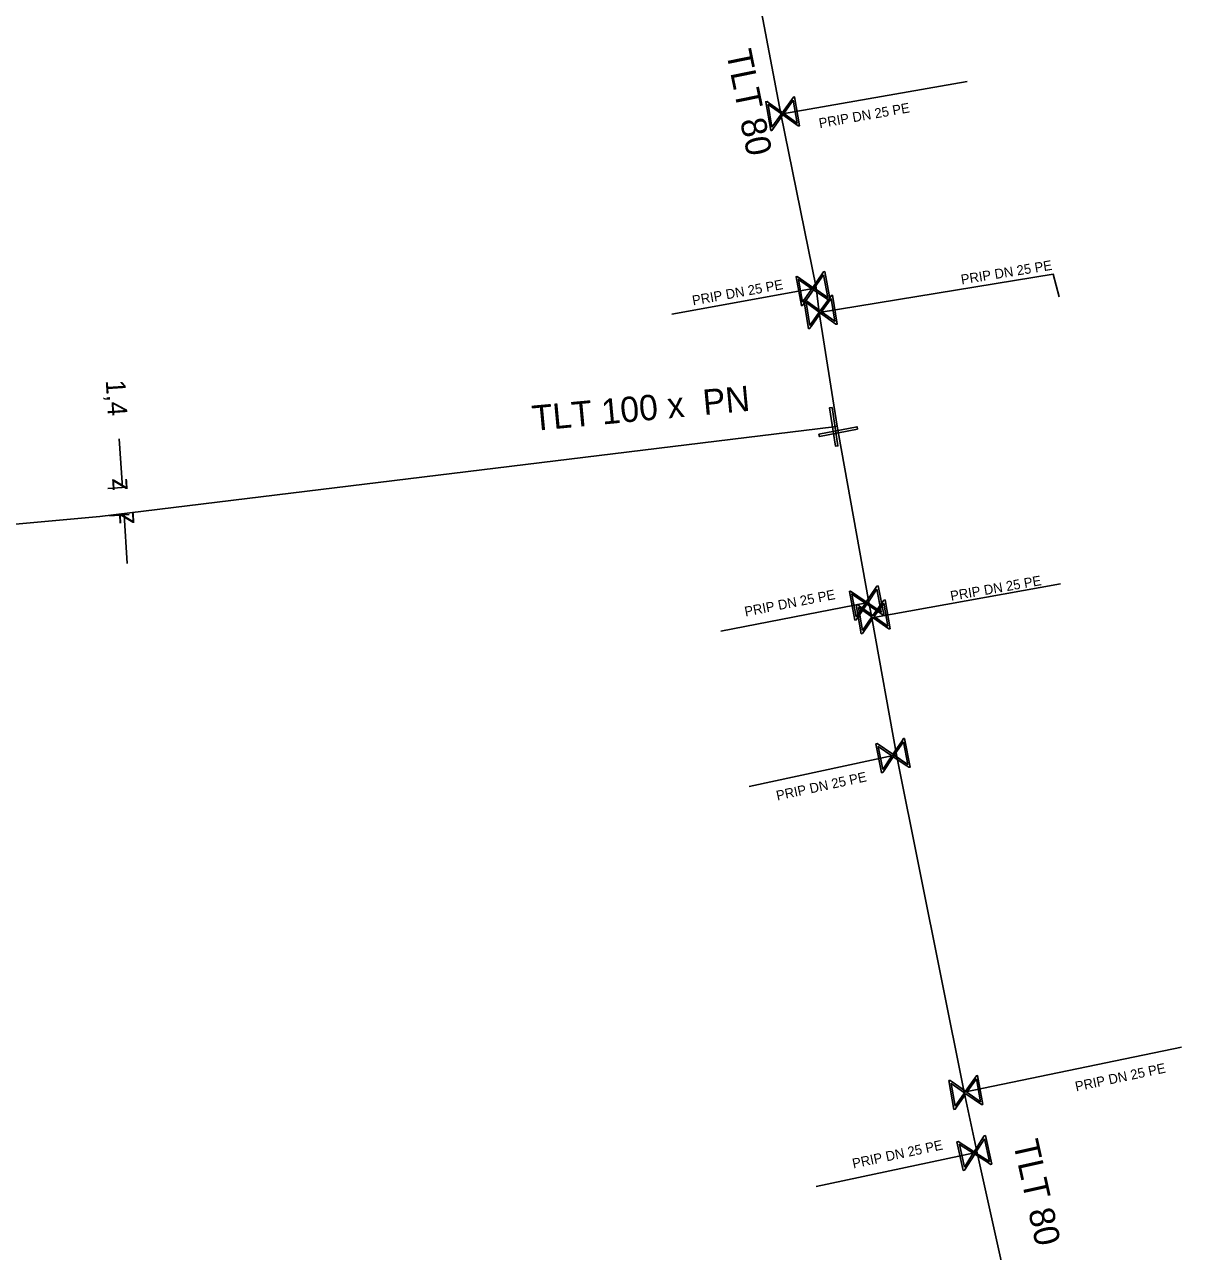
# Model space of a CAD drawing. Extents: x -643544 to -637295, y -1119190 to -1111715.
# Drawn here: x -641394.5 to -641335.2, y -1113864.5 to -1113801.6 of the extents above; entities that cross this region are included whole.
import ezdxf

# ---------------------------------------------------------------- set-up
doc = ezdxf.new("R2010")
doc.units = 0
for name, color, linetype in [('VP Kótování', 7, 'Continuous'), ('VP Popis přípojky', 7, 'Continuous'), ('VP Přípojka', 7, 'Continuous'), ('VP Řad', 7, 'Continuous'), ('VP Řad - popis', 7, 'Continuous'), ('VP Šoupě', 7, 'Continuous')]:
    doc.layers.add(name, color=color, linetype=linetype)

msp = doc.modelspace()

# ---------------------------------------------------------------- linework, layer by layer
at = {"layer": 'VP Kótování'}
for points in [[(-641389.693, -1113822.878), (-641389.532, -1113825.373)], [(-641390.285, -1113825.422), (-641389.282, -1113825.357)], [(-641390.195, -1113826.819), (-641389.192, -1113826.754)], [(-641389.28, -1113829.265), (-641389.442, -1113826.77)]]:
    msp.add_lwpolyline(points, dxfattribs=at)
at = {"layer": 'VP Přípojka'}
for points in [[(-641355.78, -1113806.21), (-641355.68, -1113806.21), (-641346.216, -1113804.553)], [(-641353.812, -1113816.398), (-641341.81, -1113814.438), (-641341.511, -1113815.601)], [(-641353.962, -1113815.126), (-641354.12, -1113815.17), (-641361.368, -1113816.485)], [(-641351.11, -1113832.06), (-641341.431, -1113830.318)], [(-641351.26, -1113831.25), (-641351.38, -1113831.29), (-641358.851, -1113832.743)], [(-641349.82, -1113839.17), (-641350.02, -1113839.11), (-641357.4, -1113840.702)], [(-641346.38, -1113856.38), (-641335.233, -1113854.059)], [(-641345.7, -1113859.48), (-641345.85, -1113859.49), (-641353.963, -1113861.213)]]:
    msp.add_lwpolyline(points, dxfattribs=at)
at = {"layer": 'VP Řad'}
for points in [[(-641359.48, -1113785.21), (-641359.52, -1113785.44), (-641359.4, -1113785.69), (-641358.718, -1113789.734), (-641358.062, -1113793.621), (-641357.23, -1113798.55), (-641355.78, -1113806.21), (-641353.962, -1113815.126), (-641353.812, -1113816.398), (-641352.884, -1113822.233)], [(-641352.884, -1113822.233), (-641353.06, -1113822.26), (-641390.694, -1113826.851), (-641418.472, -1113829.39), (-641419.392, -1113829.486), (-641428.561, -1113830.843), (-641437.586, -1113831.24), (-641446.199, -1113832.27), (-641446.53, -1113832.24)], [(-641352.884, -1113822.233), (-641352.83, -1113822.51), (-641351.26, -1113831.25), (-641351.11, -1113832.06), (-641349.82, -1113839.17), (-641346.38, -1113856.38), (-641345.7, -1113859.48), (-641340.88, -1113881.19), (-641340.82, -1113881.41)]]:
    msp.add_lwpolyline(points, dxfattribs=at)
at = {"layer": 'VP Šoupě'}
for points in [[(-641356.292, -1113807.076), (-641356.546, -1113805.597), (-641356.481, -1113805.586), (-641356.378, -1113805.664), (-641355.692, -1113806.148), (-641355.132, -1113805.355), (-641355.067, -1113805.344), (-641354.814, -1113806.822), (-641354.879, -1113806.834), (-641355.671, -1113806.271), (-641356.155, -1113806.957), (-641356.227, -1113807.065), (-641356.292, -1113807.076)], [(-641356.227, -1113806.905), (-641355.743, -1113806.22), (-641356.427, -1113805.738), (-641356.227, -1113806.905)], [(-641355.134, -1113805.51), (-641355.62, -1113806.199), (-641354.933, -1113806.684), (-641355.134, -1113805.51)], [(-641353.519, -1113814.296), (-641353.246, -1113815.771), (-641353.311, -1113815.783), (-641353.414, -1113815.707), (-641354.107, -1113815.232), (-641354.656, -1113816.032), (-641354.721, -1113816.044), (-641354.994, -1113814.569), (-641354.929, -1113814.557), (-641354.129, -1113815.11), (-641353.654, -1113814.417), (-641353.583, -1113814.308), (-641353.519, -1113814.296)], [(-641354.656, -1113815.877), (-641354.179, -1113815.182), (-641354.873, -1113814.706), (-641354.656, -1113815.877)], [(-641353.582, -1113814.468), (-641354.057, -1113815.159), (-641353.367, -1113815.633), (-641353.582, -1113814.468)], [(-641354.361, -1113817.23), (-641354.599, -1113815.749), (-641354.534, -1113815.738), (-641354.433, -1113815.817), (-641353.751, -1113816.308), (-641353.184, -1113815.521), (-641353.118, -1113815.511), (-641352.88, -1113816.992), (-641352.946, -1113817.002), (-641353.732, -1113816.431), (-641354.223, -1113817.112), (-641354.296, -1113817.219), (-641354.361, -1113817.23)], [(-641354.294, -1113817.059), (-641353.803, -1113816.379), (-641354.482, -1113815.89), (-641354.294, -1113817.059)], [(-641353.187, -1113815.676), (-641353.68, -1113816.36), (-641352.998, -1113816.852), (-641353.187, -1113815.676)], [(-641353.15, -1113821.262), (-641352.846, -1113823.239), (-641352.97, -1113823.258), (-641353.273, -1113821.281), (-641353.15, -1113821.262)], [(-641351.836, -1113822.38), (-641353.799, -1113822.763), (-641353.823, -1113822.64), (-641351.86, -1113822.258), (-641351.836, -1113822.38)], [(-641350.786, -1113830.411), (-641350.501, -1113831.883), (-641350.566, -1113831.896), (-641350.67, -1113831.82), (-641351.367, -1113831.351), (-641351.909, -1113832.156), (-641351.974, -1113832.168), (-641352.259, -1113830.696), (-641352.194, -1113830.683), (-641351.39, -1113831.229), (-641350.921, -1113830.532), (-641350.851, -1113830.423), (-641350.786, -1113830.411)], [(-641351.911, -1113832.001), (-641351.44, -1113831.302), (-641352.137, -1113830.832), (-641351.911, -1113832.001)], [(-641350.848, -1113830.583), (-641351.318, -1113831.278), (-641350.623, -1113831.746), (-641350.848, -1113830.583)], [(-641351.652, -1113832.866), (-641351.906, -1113831.388), (-641351.841, -1113831.377), (-641351.738, -1113831.454), (-641351.052, -1113831.938), (-641350.492, -1113831.145), (-641350.427, -1113831.134), (-641350.174, -1113832.612), (-641350.239, -1113832.624), (-641351.031, -1113832.061), (-641351.515, -1113832.748), (-641351.587, -1113832.855), (-641351.652, -1113832.866)], [(-641351.586, -1113832.695), (-641351.103, -1113832.01), (-641351.787, -1113831.528), (-641351.586, -1113832.695)], [(-641350.494, -1113831.3), (-641350.98, -1113831.989), (-641350.292, -1113832.474), (-641350.494, -1113831.3)], [(-641349.426, -1113838.232), (-641349.141, -1113839.705), (-641349.206, -1113839.717), (-641349.31, -1113839.642), (-641350.007, -1113839.172), (-641350.549, -1113839.977), (-641350.614, -1113839.989), (-641350.899, -1113838.517), (-641350.834, -1113838.504), (-641350.03, -1113839.05), (-641349.561, -1113838.353), (-641349.491, -1113838.244), (-641349.426, -1113838.232)], [(-641349.488, -1113838.404), (-641349.957, -1113839.099), (-641349.263, -1113839.567), (-641349.488, -1113838.404)], [(-641350.551, -1113839.822), (-641350.079, -1113839.123), (-641350.777, -1113838.653), (-641350.551, -1113839.822)], [(-641346.898, -1113857.259), (-641347.159, -1113855.782), (-641347.094, -1113855.771), (-641346.991, -1113855.848), (-641346.302, -1113856.328), (-641345.747, -1113855.533), (-641345.682, -1113855.521), (-641345.421, -1113856.998), (-641345.486, -1113857.01), (-641346.281, -1113856.451), (-641346.761, -1113857.14), (-641346.833, -1113857.248), (-641346.898, -1113857.259)], [(-641346.833, -1113857.088), (-641346.353, -1113856.401), (-641347.039, -1113855.922), (-641346.833, -1113857.088)], [(-641345.748, -1113855.687), (-641346.23, -1113856.379), (-641345.54, -1113856.86), (-641345.748, -1113855.687)], [(-641345.28, -1113858.595), (-641344.956, -1113860.06), (-641345.02, -1113860.074), (-641345.126, -1113860.002), (-641345.835, -1113859.551), (-641346.356, -1113860.37), (-641346.421, -1113860.384), (-641346.744, -1113858.919), (-641346.68, -1113858.905), (-641345.862, -1113859.429), (-641345.411, -1113858.72), (-641345.344, -1113858.61), (-641345.28, -1113858.595)], [(-641346.362, -1113860.215), (-641345.909, -1113859.503), (-641346.619, -1113859.052), (-641346.362, -1113860.215)], [(-641345.337, -1113858.769), (-641345.788, -1113859.477), (-641345.082, -1113859.926), (-641345.337, -1113858.769)]]:
    msp.add_lwpolyline(points, dxfattribs=at)

# ---------------------------------------------------------------- texts
at = {"layer": 'VP Kótování'}
for s, rotation, p in [('1,4', 273.70139, (-641390.388, -1113819.88)), ('z', 273.70139, (-641390.063, -1113824.906)), ('z', 93.70139, (-641388.91, -1113827.237))]:
    msp.add_text(s, height=1, rotation=rotation, dxfattribs=at).set_placement(p)
at = {"layer": 'VP Popis přípojky'}
for rotation, p in [(9.93096, (-641353.778, -1113806.948)), (9.19889, (-641346.499, -1113814.962)), (10.28327, (-641360.269, -1113816.037)), (9.92873, (-641347.037, -1113831.186)), (11.00577, (-641357.583, -1113831.988)), (12.17318, (-641355.951, -1113841.424)), (11.90457, (-641340.627, -1113856.337)), (11.99006, (-641352.051, -1113860.285))]:
    msp.add_text('PRIP DN 25 PE', height=0.5, rotation=rotation, dxfattribs=at).set_placement(p)
at = {"layer": 'VP Řad - popis'}
for s, rotation, p in [('TLT 80', 281.52482, (-641358.582, -1113803.054)), ('TLT 100 x  PN ', 5.32994, (-641368.468, -1113822.476)), ('TLT 80', 282.51764, (-641343.872, -1113858.962))]:
    msp.add_text(s, height=1.3, rotation=rotation, dxfattribs=at).set_placement(p)

doc.saveas('drawing.dxf')
